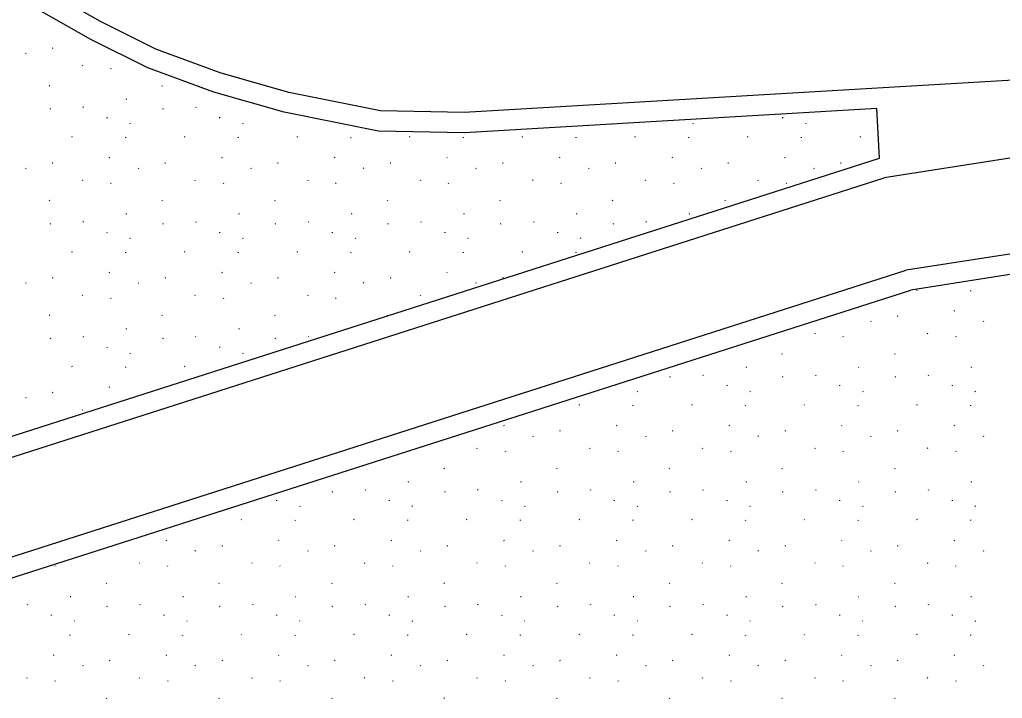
# Model space of a CAD drawing. Extents: x 419396 to 421519, y 4453567 to 4456767.
# Drawn here: x 420240 to 420312.7, y 4454878.2 to 4454928.4 of the extents above; entities that cross this region are included whole.
import ezdxf

# ---------------------------------------------------------------- set-up
doc = ezdxf.new("R2010")
doc.units = 0
for name, color, linetype in [('ADAKENARI1000', 7, 'Continuous'), ('KALDIRIM', 7, 'Continuous'), ('Level 41', 7, 'Continuous')]:
    doc.layers.add(name, color=color, linetype=linetype)

msp = doc.modelspace()

# ---------------------------------------------------------------- linework, layer by layer
at = {"layer": 'ADAKENARI1000'}
for p, q in [((420245.228, 4454926.926), (420240.099, 4454929.835)), ((420249.426, 4454924.827), (420245.228, 4454926.926)), ((420254.326, 4454923.039), (420249.426, 4454924.827)), ((420259.527, 4454921.552), (420254.326, 4454923.039)), ((420266.496, 4454920.143), (420259.527, 4454921.552)), ((420303.373, 4454921.819), (420272.873, 4454920.024)), ((420303.589, 4454918.151), (420303.373, 4454921.819)), ((420272.873, 4454920.024), (420266.496, 4454920.143)), ((420231.389, 4454895.04), (420303.589, 4454918.151)), ((420334.512, 4454912.865), (420305.899, 4454908.391)), ((420234.438, 4454885.516), (420305.899, 4454908.391))]:
    msp.add_line(p, q, dxfattribs=at)
at = {"layer": 'KALDIRIM'}
for p, q in [((420583.724, 4454953.358), (420305.553, 4454909.855)), ((420245.934, 4454928.25), (420240.932, 4454931.088)), ((420250.021, 4454926.207), (420245.934, 4454928.25)), ((420254.79, 4454924.466), (420250.021, 4454926.207)), ((420334.857, 4454925.174), (420272.843, 4454921.524)), ((420259.882, 4454923.01), (420254.79, 4454924.466)), ((420266.66, 4454921.64), (420259.882, 4454923.01)), ((420272.843, 4454921.524), (420266.66, 4454921.64)), ((420335.243, 4454921.583), (420303.935, 4454916.687)), ((420231.847, 4454893.612), (420303.935, 4454916.687)), ((420233.981, 4454886.945), (420305.553, 4454909.855))]:
    msp.add_line(p, q, dxfattribs=at)
at = {"layer": 'Level 41'}
for p, q in [((420240.386, 4454925.924), (420240.414, 4454925.88)), ((420242.411, 4454926.277), (420242.364, 4454926.254)), ((420244.583, 4454925.021), (420244.611, 4454924.977)), ((420246.672, 4454924.8), (420246.7, 4454924.756)), ((420242.147, 4454923.525), (420242.175, 4454923.481)), ((420250.479, 4454923.525), (420250.507, 4454923.481)), ((420247.858, 4454922.511), (420247.811, 4454922.488)), ((420256.183, 4454922.508), (420256.144, 4454922.488)), ((420242.229, 4454921.782), (420242.182, 4454921.759)), ((420244.638, 4454921.945), (420244.666, 4454921.902)), ((420250.561, 4454921.782), (420250.514, 4454921.759)), ((420252.97, 4454921.945), (420252.998, 4454921.902)), ((420246.437, 4454921.116), (420246.445, 4454921.168)), ((420254.769, 4454921.116), (420254.777, 4454921.168)), ((420296.43, 4454921.116), (420296.438, 4454921.168)), ((420248.111, 4454920.731), (420248.139, 4454920.687)), ((420256.443, 4454920.731), (420256.471, 4454920.687)), ((420289.772, 4454920.731), (420289.8, 4454920.687)), ((420298.104, 4454920.731), (420298.132, 4454920.687)), ((420243.839, 4454919.717), (420243.792, 4454919.694)), ((420247.804, 4454919.643), (420247.811, 4454919.694)), ((420252.171, 4454919.717), (420252.124, 4454919.694)), ((420256.136, 4454919.643), (420256.144, 4454919.694)), ((420260.503, 4454919.717), (420260.456, 4454919.694)), ((420264.468, 4454919.643), (420264.476, 4454919.694)), ((420268.835, 4454919.717), (420268.788, 4454919.694)), ((420272.8, 4454919.643), (420272.808, 4454919.694)), ((420277.167, 4454919.717), (420277.121, 4454919.694)), ((420281.133, 4454919.643), (420281.14, 4454919.694)), ((420285.5, 4454919.717), (420285.453, 4454919.694)), ((420289.465, 4454919.643), (420289.472, 4454919.694)), ((420293.832, 4454919.717), (420293.785, 4454919.694)), ((420297.797, 4454919.643), (420297.805, 4454919.694)), ((420302.164, 4454919.717), (420302.117, 4454919.694)), ((420246.602, 4454918.183), (420246.555, 4454918.16)), ((420254.934, 4454918.183), (420254.888, 4454918.16)), ((420263.267, 4454918.183), (420263.22, 4454918.16)), ((420271.599, 4454918.183), (420271.552, 4454918.16)), ((420279.931, 4454918.183), (420279.884, 4454918.16)), ((420288.263, 4454918.183), (420288.216, 4454918.16)), ((420296.595, 4454918.183), (420296.549, 4454918.16)), ((420240.386, 4454917.435), (420240.414, 4454917.391)), ((420242.411, 4454917.788), (420242.364, 4454917.765)), ((420248.718, 4454917.435), (420248.746, 4454917.391)), ((420250.743, 4454917.788), (420250.697, 4454917.765)), ((420257.05, 4454917.435), (420257.078, 4454917.391)), ((420259.076, 4454917.788), (420259.029, 4454917.765)), ((420265.382, 4454917.435), (420265.41, 4454917.391)), ((420267.408, 4454917.788), (420267.361, 4454917.765)), ((420273.714, 4454917.435), (420273.743, 4454917.391)), ((420275.74, 4454917.788), (420275.693, 4454917.765)), ((420282.047, 4454917.435), (420282.075, 4454917.391)), ((420284.072, 4454917.788), (420284.025, 4454917.765)), ((420290.379, 4454917.435), (420290.407, 4454917.391)), ((420292.404, 4454917.788), (420292.358, 4454917.765)), ((420298.711, 4454917.435), (420298.739, 4454917.391)), ((420300.737, 4454917.788), (420300.69, 4454917.765)), ((420244.583, 4454916.532), (420244.611, 4454916.488)), ((420252.915, 4454916.532), (420252.943, 4454916.488)), ((420261.248, 4454916.532), (420261.276, 4454916.488)), ((420269.58, 4454916.532), (420269.608, 4454916.488)), ((420277.912, 4454916.532), (420277.94, 4454916.488)), ((420286.244, 4454916.532), (420286.272, 4454916.488)), ((420294.576, 4454916.532), (420294.604, 4454916.488)), ((420246.672, 4454916.311), (420246.7, 4454916.268)), ((420255.004, 4454916.311), (420255.033, 4454916.268)), ((420263.337, 4454916.311), (420263.365, 4454916.268)), ((420271.669, 4454916.311), (420271.697, 4454916.268)), ((420280.001, 4454916.311), (420280.029, 4454916.268)), ((420288.333, 4454916.311), (420288.361, 4454916.268)), ((420296.665, 4454916.311), (420296.694, 4454916.268)), ((420242.147, 4454915.036), (420242.175, 4454914.992)), ((420250.479, 4454915.036), (420250.507, 4454914.992)), ((420258.812, 4454915.036), (420258.84, 4454914.992)), ((420267.144, 4454915.036), (420267.172, 4454914.992)), ((420275.476, 4454915.036), (420275.504, 4454914.992)), ((420283.808, 4454915.036), (420283.836, 4454914.992)), ((420292.14, 4454915.036), (420292.168, 4454914.992)), ((420247.858, 4454914.022), (420247.811, 4454913.999)), ((420256.19, 4454914.022), (420256.144, 4454913.999)), ((420264.523, 4454914.022), (420264.476, 4454913.999)), ((420272.855, 4454914.022), (420272.808, 4454913.999)), ((420281.187, 4454914.022), (420281.14, 4454913.999)), ((420289.519, 4454914.022), (420289.472, 4454913.999)), ((420242.229, 4454913.293), (420242.182, 4454913.27)), ((420244.638, 4454913.457), (420244.666, 4454913.413)), ((420250.561, 4454913.293), (420250.514, 4454913.27)), ((420252.97, 4454913.457), (420252.998, 4454913.413)), ((420258.893, 4454913.293), (420258.847, 4454913.27)), ((420261.302, 4454913.457), (420261.33, 4454913.413)), ((420267.226, 4454913.293), (420267.179, 4454913.27)), ((420269.634, 4454913.457), (420269.662, 4454913.413)), ((420275.558, 4454913.293), (420275.511, 4454913.27)), ((420277.966, 4454913.457), (420277.994, 4454913.413)), ((420283.89, 4454913.293), (420283.843, 4454913.27)), ((420286.299, 4454913.457), (420286.327, 4454913.413)), ((420246.437, 4454912.628), (420246.445, 4454912.679)), ((420248.111, 4454912.242), (420248.139, 4454912.198)), ((420254.769, 4454912.628), (420254.777, 4454912.679)), ((420256.443, 4454912.242), (420256.471, 4454912.198)), ((420263.102, 4454912.628), (420263.109, 4454912.679)), ((420264.775, 4454912.242), (420264.803, 4454912.198)), ((420271.434, 4454912.628), (420271.441, 4454912.679)), ((420273.107, 4454912.242), (420273.135, 4454912.198)), ((420279.766, 4454912.628), (420279.773, 4454912.679)), ((420281.439, 4454912.242), (420281.467, 4454912.198)), ((420243.839, 4454911.228), (420243.792, 4454911.205)), ((420247.804, 4454911.154), (420247.811, 4454911.205)), ((420252.171, 4454911.228), (420252.124, 4454911.205)), ((420256.136, 4454911.154), (420256.144, 4454911.205)), ((420260.503, 4454911.228), (420260.456, 4454911.205)), ((420264.468, 4454911.154), (420264.476, 4454911.205)), ((420268.835, 4454911.228), (420268.788, 4454911.205)), ((420272.8, 4454911.154), (420272.808, 4454911.205)), ((420277.167, 4454911.228), (420277.121, 4454911.205)), ((420281.133, 4454911.154), (420281.14, 4454911.205)), ((420242.411, 4454909.299), (420242.364, 4454909.276)), ((420246.602, 4454909.694), (420246.555, 4454909.671)), ((420250.743, 4454909.299), (420250.697, 4454909.276)), ((420254.934, 4454909.694), (420254.888, 4454909.671)), ((420259.076, 4454909.299), (420259.029, 4454909.276)), ((420263.267, 4454909.694), (420263.22, 4454909.671)), ((420267.408, 4454909.299), (420267.361, 4454909.276)), ((420271.599, 4454909.694), (420271.552, 4454909.671)), ((420275.74, 4454909.299), (420275.693, 4454909.276)), ((420240.386, 4454908.946), (420240.414, 4454908.903)), ((420248.718, 4454908.946), (420248.746, 4454908.903)), ((420257.05, 4454908.946), (420257.078, 4454908.903)), ((420265.382, 4454908.946), (420265.41, 4454908.903)), ((420273.714, 4454908.946), (420273.743, 4454908.903)), ((420306.373, 4454908.387), (420306.326, 4454908.364)), ((420244.583, 4454908.043), (420244.611, 4454907.999)), ((420246.672, 4454907.823), (420246.7, 4454907.779)), ((420252.915, 4454908.043), (420252.943, 4454907.999)), ((420255.004, 4454907.823), (420255.033, 4454907.779)), ((420261.248, 4454908.043), (420261.276, 4454907.999)), ((420263.337, 4454907.823), (420263.365, 4454907.779)), ((420269.58, 4454908.043), (420269.608, 4454907.999)), ((420310.338, 4454908.313), (420310.346, 4454908.364)), ((420242.147, 4454906.547), (420242.175, 4454906.503)), ((420250.479, 4454906.547), (420250.507, 4454906.503)), ((420258.812, 4454906.547), (420258.84, 4454906.503)), ((420267.144, 4454906.547), (420267.172, 4454906.503)), ((420304.946, 4454906.458), (420304.899, 4454906.435)), ((420309.137, 4454906.853), (420309.09, 4454906.83)), ((420247.858, 4454905.534), (420247.811, 4454905.511)), ((420256.19, 4454905.534), (420256.144, 4454905.511)), ((420302.92, 4454906.105), (420302.948, 4454906.062)), ((420311.252, 4454906.105), (420311.28, 4454906.062)), ((420242.229, 4454904.805), (420242.182, 4454904.782)), ((420244.638, 4454904.968), (420244.666, 4454904.924)), ((420250.561, 4454904.805), (420250.514, 4454904.782)), ((420252.97, 4454904.968), (420252.998, 4454904.924)), ((420258.893, 4454904.805), (420258.847, 4454904.782)), ((420261.302, 4454904.968), (420261.33, 4454904.924)), ((420298.785, 4454905.202), (420298.813, 4454905.158)), ((420300.874, 4454904.982), (420300.903, 4454904.938)), ((420307.118, 4454905.202), (420307.146, 4454905.158)), ((420309.207, 4454904.982), (420309.235, 4454904.938)), ((420246.437, 4454904.139), (420246.445, 4454904.19)), ((420254.769, 4454904.139), (420254.777, 4454904.19)), ((420248.111, 4454903.753), (420248.139, 4454903.709)), ((420256.443, 4454903.753), (420256.471, 4454903.709)), ((420296.349, 4454903.706), (420296.377, 4454903.662)), ((420304.682, 4454903.706), (420304.71, 4454903.662)), ((420243.839, 4454902.74), (420243.792, 4454902.717)), ((420247.804, 4454902.665), (420247.811, 4454902.717)), ((420252.171, 4454902.74), (420252.124, 4454902.717)), ((420293.728, 4454902.693), (420293.681, 4454902.67)), ((420302.06, 4454902.693), (420302.014, 4454902.67)), ((420310.393, 4454902.693), (420310.346, 4454902.67)), ((420288.099, 4454901.964), (420288.052, 4454901.941)), ((420290.508, 4454902.127), (420290.536, 4454902.083)), ((420296.431, 4454901.964), (420296.384, 4454901.941)), ((420298.84, 4454902.127), (420298.868, 4454902.083)), ((420304.763, 4454901.964), (420304.717, 4454901.941)), ((420307.172, 4454902.127), (420307.2, 4454902.083)), ((420246.602, 4454901.205), (420246.555, 4454901.183)), ((420283.975, 4454901.298), (420283.982, 4454901.349)), ((420292.307, 4454901.298), (420292.315, 4454901.349)), ((420300.639, 4454901.298), (420300.647, 4454901.349)), ((420308.972, 4454901.298), (420308.979, 4454901.349)), ((420240.386, 4454900.458), (420240.414, 4454900.414)), ((420242.411, 4454900.81), (420242.364, 4454900.788)), ((420285.648, 4454900.912), (420285.676, 4454900.868)), ((420293.981, 4454900.912), (420294.009, 4454900.868)), ((420302.313, 4454900.912), (420302.341, 4454900.868)), ((420310.645, 4454900.912), (420310.673, 4454900.868)), ((420281.376, 4454899.899), (420281.33, 4454899.876)), ((420285.342, 4454899.824), (420285.349, 4454899.876)), ((420289.709, 4454899.899), (420289.662, 4454899.876)), ((420293.674, 4454899.824), (420293.681, 4454899.876)), ((420298.041, 4454899.899), (420297.994, 4454899.876)), ((420302.006, 4454899.824), (420302.014, 4454899.876)), ((420306.373, 4454899.899), (420306.326, 4454899.876)), ((420310.338, 4454899.824), (420310.346, 4454899.876)), ((420244.583, 4454899.554), (420244.611, 4454899.511)), ((420275.808, 4454898.364), (420275.761, 4454898.342)), ((420284.14, 4454898.364), (420284.093, 4454898.342)), ((420292.472, 4454898.364), (420292.425, 4454898.342)), ((420300.804, 4454898.364), (420300.758, 4454898.342)), ((420309.137, 4454898.364), (420309.09, 4454898.342)), ((420277.923, 4454897.617), (420277.952, 4454897.573)), ((420279.949, 4454897.969), (420279.902, 4454897.947)), ((420286.256, 4454897.617), (420286.284, 4454897.573)), ((420288.281, 4454897.969), (420288.234, 4454897.947)), ((420294.588, 4454897.617), (420294.616, 4454897.573)), ((420296.613, 4454897.969), (420296.567, 4454897.947)), ((420302.92, 4454897.617), (420302.948, 4454897.573)), ((420304.946, 4454897.969), (420304.899, 4454897.947)), ((420311.252, 4454897.617), (420311.28, 4454897.573)), ((420273.789, 4454896.713), (420273.817, 4454896.67)), ((420275.878, 4454896.493), (420275.906, 4454896.449)), ((420282.121, 4454896.713), (420282.149, 4454896.67)), ((420284.21, 4454896.493), (420284.238, 4454896.449)), ((420290.453, 4454896.713), (420290.481, 4454896.67)), ((420292.542, 4454896.493), (420292.57, 4454896.449)), ((420298.785, 4454896.713), (420298.813, 4454896.67)), ((420300.874, 4454896.493), (420300.903, 4454896.449)), ((420307.118, 4454896.713), (420307.146, 4454896.67)), ((420309.207, 4454896.493), (420309.235, 4454896.449)), ((420271.353, 4454895.217), (420271.381, 4454895.174)), ((420279.685, 4454895.217), (420279.713, 4454895.174)), ((420288.017, 4454895.217), (420288.045, 4454895.174)), ((420296.349, 4454895.217), (420296.377, 4454895.174)), ((420304.682, 4454895.217), (420304.71, 4454895.174)), ((420268.732, 4454894.204), (420268.685, 4454894.181)), ((420277.064, 4454894.204), (420277.017, 4454894.181)), ((420285.396, 4454894.204), (420285.349, 4454894.181)), ((420293.728, 4454894.204), (420293.681, 4454894.181)), ((420302.06, 4454894.204), (420302.014, 4454894.181)), ((420310.393, 4454894.204), (420310.346, 4454894.181)), ((420263.102, 4454893.475), (420263.056, 4454893.452)), ((420265.511, 4454893.638), (420265.539, 4454893.594)), ((420271.435, 4454893.475), (420271.388, 4454893.452)), ((420273.843, 4454893.638), (420273.871, 4454893.594)), ((420279.767, 4454893.475), (420279.72, 4454893.452)), ((420282.175, 4454893.638), (420282.203, 4454893.594)), ((420288.099, 4454893.475), (420288.052, 4454893.452)), ((420290.508, 4454893.638), (420290.536, 4454893.594)), ((420296.431, 4454893.475), (420296.384, 4454893.452)), ((420298.84, 4454893.638), (420298.868, 4454893.594)), ((420304.763, 4454893.475), (420304.717, 4454893.452)), ((420307.172, 4454893.638), (420307.2, 4454893.594)), ((420258.978, 4454892.809), (420258.986, 4454892.86)), ((420260.652, 4454892.423), (420260.68, 4454892.38)), ((420267.311, 4454892.809), (420267.318, 4454892.86)), ((420268.984, 4454892.423), (420269.012, 4454892.38)), ((420275.643, 4454892.809), (420275.65, 4454892.86)), ((420277.316, 4454892.423), (420277.344, 4454892.38)), ((420283.975, 4454892.809), (420283.982, 4454892.86)), ((420285.648, 4454892.423), (420285.676, 4454892.38)), ((420292.307, 4454892.809), (420292.315, 4454892.86)), ((420293.981, 4454892.423), (420294.009, 4454892.38)), ((420300.639, 4454892.809), (420300.647, 4454892.86)), ((420302.313, 4454892.423), (420302.341, 4454892.38)), ((420308.972, 4454892.809), (420308.979, 4454892.86)), ((420310.645, 4454892.423), (420310.673, 4454892.38)), ((420256.38, 4454891.41), (420256.333, 4454891.387)), ((420260.345, 4454891.336), (420260.353, 4454891.387)), ((420264.712, 4454891.41), (420264.665, 4454891.387)), ((420268.677, 4454891.336), (420268.685, 4454891.387)), ((420273.044, 4454891.41), (420272.997, 4454891.387)), ((420277.009, 4454891.336), (420277.017, 4454891.387)), ((420281.376, 4454891.41), (420281.33, 4454891.387)), ((420285.342, 4454891.336), (420285.349, 4454891.387)), ((420289.709, 4454891.41), (420289.662, 4454891.387)), ((420293.674, 4454891.336), (420293.681, 4454891.387)), ((420298.041, 4454891.41), (420297.994, 4454891.387)), ((420302.006, 4454891.336), (420302.014, 4454891.387)), ((420306.373, 4454891.41), (420306.326, 4454891.387)), ((420310.338, 4454891.336), (420310.346, 4454891.387)), ((420250.811, 4454889.876), (420250.764, 4454889.853)), ((420254.952, 4454889.481), (420254.906, 4454889.458)), ((420259.143, 4454889.876), (420259.097, 4454889.853)), ((420263.285, 4454889.481), (420263.238, 4454889.458)), ((420267.476, 4454889.876), (420267.429, 4454889.853)), ((420271.617, 4454889.481), (420271.57, 4454889.458)), ((420275.808, 4454889.876), (420275.761, 4454889.853)), ((420279.949, 4454889.481), (420279.902, 4454889.458)), ((420284.14, 4454889.876), (420284.093, 4454889.853)), ((420288.281, 4454889.481), (420288.234, 4454889.458)), ((420292.472, 4454889.876), (420292.425, 4454889.853)), ((420296.613, 4454889.481), (420296.567, 4454889.458)), ((420300.804, 4454889.876), (420300.758, 4454889.853)), ((420304.946, 4454889.481), (420304.899, 4454889.458)), ((420309.137, 4454889.876), (420309.09, 4454889.853)), ((420252.927, 4454889.128), (420252.955, 4454889.084)), ((420261.259, 4454889.128), (420261.287, 4454889.084)), ((420269.591, 4454889.128), (420269.619, 4454889.084)), ((420277.923, 4454889.128), (420277.952, 4454889.084)), ((420286.256, 4454889.128), (420286.284, 4454889.084)), ((420294.588, 4454889.128), (420294.616, 4454889.084)), ((420302.92, 4454889.128), (420302.948, 4454889.084)), ((420311.252, 4454889.128), (420311.28, 4454889.084)), ((420248.792, 4454888.224), (420248.82, 4454888.181)), ((420257.124, 4454888.224), (420257.152, 4454888.181)), ((420265.457, 4454888.224), (420265.485, 4454888.181)), ((420273.789, 4454888.224), (420273.817, 4454888.181)), ((420282.121, 4454888.224), (420282.149, 4454888.181)), ((420290.453, 4454888.224), (420290.481, 4454888.181)), ((420298.785, 4454888.224), (420298.813, 4454888.181)), ((420307.118, 4454888.224), (420307.146, 4454888.181)), ((420242.549, 4454888.004), (420242.577, 4454887.96)), ((420250.881, 4454888.004), (420250.909, 4454887.96)), ((420259.213, 4454888.004), (420259.242, 4454887.96)), ((420267.546, 4454888.004), (420267.574, 4454887.96)), ((420275.878, 4454888.004), (420275.906, 4454887.96)), ((420284.21, 4454888.004), (420284.238, 4454887.96)), ((420292.542, 4454888.004), (420292.57, 4454887.96)), ((420300.874, 4454888.004), (420300.903, 4454887.96)), ((420309.207, 4454888.004), (420309.235, 4454887.96)), ((420246.356, 4454886.728), (420246.384, 4454886.685)), ((420254.688, 4454886.728), (420254.716, 4454886.685)), ((420263.021, 4454886.728), (420263.049, 4454886.685)), ((420271.353, 4454886.728), (420271.381, 4454886.685)), ((420279.685, 4454886.728), (420279.713, 4454886.685)), ((420288.017, 4454886.728), (420288.045, 4454886.685)), ((420296.349, 4454886.728), (420296.377, 4454886.685)), ((420304.682, 4454886.728), (420304.71, 4454886.685)), ((420240.514, 4454885.149), (420240.542, 4454885.106)), ((420243.735, 4454885.715), (420243.688, 4454885.692)), ((420248.847, 4454885.149), (420248.875, 4454885.106)), ((420252.067, 4454885.715), (420252.02, 4454885.692)), ((420257.179, 4454885.149), (420257.207, 4454885.106)), ((420260.399, 4454885.715), (420260.353, 4454885.692)), ((420265.511, 4454885.149), (420265.539, 4454885.106)), ((420268.732, 4454885.715), (420268.685, 4454885.692)), ((420273.843, 4454885.149), (420273.871, 4454885.106)), ((420277.064, 4454885.715), (420277.017, 4454885.692)), ((420282.175, 4454885.149), (420282.203, 4454885.106)), ((420285.396, 4454885.715), (420285.349, 4454885.692)), ((420290.508, 4454885.149), (420290.536, 4454885.106)), ((420293.728, 4454885.715), (420293.681, 4454885.692)), ((420298.84, 4454885.149), (420298.868, 4454885.106)), ((420302.06, 4454885.715), (420302.014, 4454885.692)), ((420307.172, 4454885.149), (420307.2, 4454885.106)), ((420310.393, 4454885.715), (420310.346, 4454885.692)), ((420246.438, 4454884.986), (420246.391, 4454884.963)), ((420254.77, 4454884.986), (420254.723, 4454884.963)), ((420263.102, 4454884.986), (420263.056, 4454884.963)), ((420271.435, 4454884.986), (420271.388, 4454884.963)), ((420279.767, 4454884.986), (420279.72, 4454884.963)), ((420288.099, 4454884.986), (420288.052, 4454884.963)), ((420296.431, 4454884.986), (420296.384, 4454884.963)), ((420304.763, 4454884.986), (420304.717, 4454884.963)), ((420242.314, 4454884.32), (420242.321, 4454884.371)), ((420243.987, 4454883.934), (420244.015, 4454883.891)), ((420250.646, 4454884.32), (420250.654, 4454884.371)), ((420252.32, 4454883.934), (420252.348, 4454883.891)), ((420258.978, 4454884.32), (420258.986, 4454884.371)), ((420260.652, 4454883.934), (420260.68, 4454883.891)), ((420267.311, 4454884.32), (420267.318, 4454884.371)), ((420268.984, 4454883.934), (420269.012, 4454883.891)), ((420275.643, 4454884.32), (420275.65, 4454884.371)), ((420277.316, 4454883.934), (420277.344, 4454883.891)), ((420283.975, 4454884.32), (420283.982, 4454884.371)), ((420285.648, 4454883.934), (420285.676, 4454883.891)), ((420292.307, 4454884.32), (420292.315, 4454884.371)), ((420293.981, 4454883.934), (420294.009, 4454883.891)), ((420300.639, 4454884.32), (420300.647, 4454884.371)), ((420302.313, 4454883.934), (420302.341, 4454883.891)), ((420308.972, 4454884.32), (420308.979, 4454884.371)), ((420310.645, 4454883.934), (420310.673, 4454883.891)), ((420248.048, 4454882.921), (420248.001, 4454882.898)), ((420256.38, 4454882.921), (420256.333, 4454882.898)), ((420264.712, 4454882.921), (420264.665, 4454882.898)), ((420273.044, 4454882.921), (420272.997, 4454882.898)), ((420281.376, 4454882.921), (420281.33, 4454882.898)), ((420289.709, 4454882.921), (420289.662, 4454882.898)), ((420298.041, 4454882.921), (420297.994, 4454882.898)), ((420306.373, 4454882.921), (420306.326, 4454882.898)), ((420243.681, 4454882.847), (420243.688, 4454882.898)), ((420252.013, 4454882.847), (420252.02, 4454882.898)), ((420260.345, 4454882.847), (420260.353, 4454882.898)), ((420268.677, 4454882.847), (420268.685, 4454882.898)), ((420277.009, 4454882.847), (420277.017, 4454882.898)), ((420285.342, 4454882.847), (420285.349, 4454882.898)), ((420293.674, 4454882.847), (420293.681, 4454882.898)), ((420302.006, 4454882.847), (420302.014, 4454882.898)), ((420310.338, 4454882.847), (420310.346, 4454882.898)), ((420242.479, 4454881.387), (420242.432, 4454881.364)), ((420246.62, 4454880.992), (420246.573, 4454880.969)), ((420250.811, 4454881.387), (420250.764, 4454881.364)), ((420254.952, 4454880.992), (420254.906, 4454880.969)), ((420259.143, 4454881.387), (420259.097, 4454881.364)), ((420263.285, 4454880.992), (420263.238, 4454880.969)), ((420267.476, 4454881.387), (420267.429, 4454881.364)), ((420271.617, 4454880.992), (420271.57, 4454880.969)), ((420275.808, 4454881.387), (420275.761, 4454881.364)), ((420279.949, 4454880.992), (420279.902, 4454880.969)), ((420284.14, 4454881.387), (420284.093, 4454881.364)), ((420288.281, 4454880.992), (420288.234, 4454880.969)), ((420292.472, 4454881.387), (420292.425, 4454881.364)), ((420296.613, 4454880.992), (420296.567, 4454880.969)), ((420300.804, 4454881.387), (420300.758, 4454881.364)), ((420304.946, 4454880.992), (420304.899, 4454880.969)), ((420309.137, 4454881.387), (420309.09, 4454881.364)), ((420244.595, 4454880.639), (420244.623, 4454880.595)), ((420252.927, 4454880.639), (420252.955, 4454880.595)), ((420261.259, 4454880.639), (420261.287, 4454880.595)), ((420269.591, 4454880.639), (420269.619, 4454880.595)), ((420277.923, 4454880.639), (420277.952, 4454880.595)), ((420286.256, 4454880.639), (420286.284, 4454880.595)), ((420294.588, 4454880.639), (420294.616, 4454880.595)), ((420302.92, 4454880.639), (420302.948, 4454880.595)), ((420311.252, 4454880.639), (420311.28, 4454880.595)), ((420240.46, 4454879.736), (420240.488, 4454879.692)), ((420242.549, 4454879.515), (420242.577, 4454879.471)), ((420248.792, 4454879.736), (420248.82, 4454879.692)), ((420250.881, 4454879.515), (420250.909, 4454879.471)), ((420257.124, 4454879.736), (420257.152, 4454879.692)), ((420259.213, 4454879.515), (420259.242, 4454879.471)), ((420265.457, 4454879.736), (420265.485, 4454879.692)), ((420267.546, 4454879.515), (420267.574, 4454879.471)), ((420273.789, 4454879.736), (420273.817, 4454879.692)), ((420275.878, 4454879.515), (420275.906, 4454879.471)), ((420282.121, 4454879.736), (420282.149, 4454879.692)), ((420284.21, 4454879.515), (420284.238, 4454879.471)), ((420290.453, 4454879.736), (420290.481, 4454879.692)), ((420292.542, 4454879.515), (420292.57, 4454879.471)), ((420298.785, 4454879.736), (420298.813, 4454879.692)), ((420300.874, 4454879.515), (420300.903, 4454879.471)), ((420307.118, 4454879.736), (420307.146, 4454879.692)), ((420309.207, 4454879.515), (420309.235, 4454879.471)), ((420246.356, 4454878.24), (420246.384, 4454878.196)), ((420254.688, 4454878.24), (420254.716, 4454878.196)), ((420263.021, 4454878.24), (420263.049, 4454878.196)), ((420271.353, 4454878.24), (420271.381, 4454878.196)), ((420279.685, 4454878.24), (420279.713, 4454878.196)), ((420288.017, 4454878.24), (420288.045, 4454878.196)), ((420296.349, 4454878.24), (420296.377, 4454878.196)), ((420304.682, 4454878.24), (420304.71, 4454878.196))]:
    msp.add_line(p, q, dxfattribs=at)

doc.saveas('drawing.dxf')
